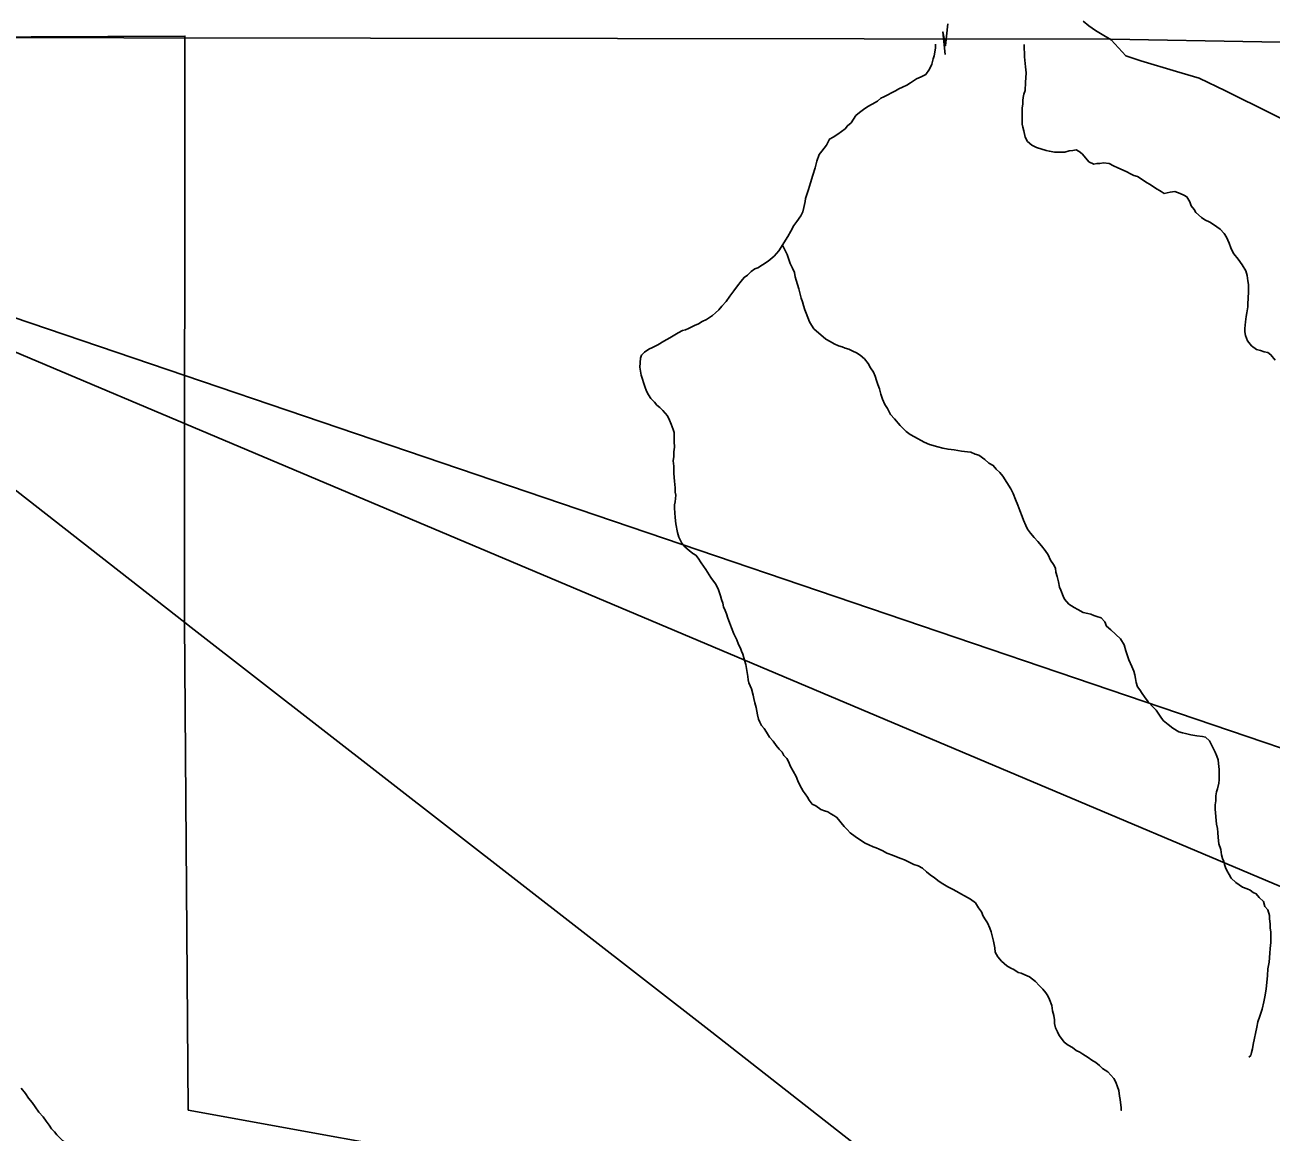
# Model space of a CAD drawing. Extents: x 0 to 34, y 0 to 22.
# Drawn here: x 25.622 to 26.411, y 14.67 to 15.37 of the extents above; entities that cross this region are included whole.
import ezdxf

# ---------------------------------------------------------------- set-up
doc = ezdxf.new("R2010")
doc.units = 0
for name, color, linetype in [('GM_X_Corporation', 7, 'Continuous'), ('GM_X_Minor_River', 7, 'Continuous'), ('GM_X_State_Route', 7, 'Continuous'), ('GM_X_Township_Road', 7, 'Continuous'), ('SH_Cut_Line', 7, 'Continuous'), ('SH_Text', 7, 'Continuous')]:
    doc.layers.add(name, color=color, linetype=linetype)

msp = doc.modelspace()

# ---------------------------------------------------------------- linework, layer by layer
at = {"layer": 'GM_X_Corporation'}
msp.add_lwpolyline([(25.52861, 15.36208), (25.72357, 15.36294), (25.72324, 14.99249), (25.72561, 14.6835), (25.92059, 14.64801), (25.93388, 14.53019), (25.92219, 14.53054), (25.92313, 14.42488), (25.71039, 14.42598), (25.70241, 14.53671), (25.44963, 14.54102)], dxfattribs=at)
at = {"layer": 'GM_X_Minor_River'}
for points in [[(26.20616, 15.3707), (26.20474, 15.35701), (26.20312, 15.36567), (26.2044, 15.3513)], [(26.19838, 15.35795), (26.19836, 15.35544), (26.19762, 15.3505), (26.19687, 15.3486), (26.19612, 15.34518), (26.19461, 15.34213), (26.19234, 15.3387), (26.18931, 15.33717), (26.18627, 15.33603), (26.18248, 15.33336), (26.18021, 15.33183), (26.17755, 15.33068), (26.17528, 15.32954), (26.173, 15.32839), (26.1658, 15.32457), (26.1639, 15.3238), (26.16163, 15.3219), (26.15821, 15.31999), (26.15556, 15.31846), (26.15291, 15.31655), (26.15025, 15.31464), (26.14798, 15.31274), (26.14647, 15.31045), (26.14496, 15.30817), (26.14268, 15.30626), (26.14117, 15.30436), (26.13662, 15.30092), (26.13359, 15.29901), (26.13132, 15.29787), (26.12943, 15.29406), (26.1264, 15.29025), (26.12489, 15.28797), (26.12339, 15.28378), (26.12226, 15.2796), (26.12075, 15.27503), (26.11925, 15.27009), (26.11812, 15.2659), (26.11699, 15.26286), (26.11624, 15.26019), (26.11587, 15.25829), (26.11549, 15.25639), (26.11512, 15.25449), (26.11437, 15.25183), (26.11324, 15.24916), (26.11059, 15.24574), (26.1087, 15.24307), (26.10681, 15.23964), (26.10492, 15.23622), (26.09925, 15.22708), (26.09622, 15.22365), (26.09243, 15.2206), (26.08902, 15.21831), (26.08599, 15.2164), (26.08409, 15.21564), (26.08182, 15.21411), (26.07955, 15.21182), (26.07727, 15.21029), (26.07538, 15.20801), (26.07311, 15.20496), (26.07084, 15.20191), (26.0682, 15.19849), (26.06593, 15.19506), (26.06328, 15.19201), (26.06139, 15.18973), (26.05911, 15.18782), (26.05722, 15.18629), (26.05343, 15.18362), (26.05077, 15.18247), (26.0485, 15.18095), (26.04585, 15.1798), (26.04205, 15.17789), (26.04016, 15.17712), (26.03826, 15.17674), (26.0356, 15.17521), (26.0303, 15.17216), (26.0265, 15.16987), (26.02271, 15.16758), (26.0193, 15.16604), (26.01703, 15.1649), (26.01437, 15.16299), (26.01248, 15.16109), (26.01173, 15.15918), (26.01136, 15.15348), (26.01214, 15.14854), (26.01444, 15.14132), (26.01559, 15.13829), (26.01673, 15.13601), (26.01826, 15.13373), (26.02055, 15.13146), (26.02207, 15.12956), (26.02398, 15.12804), (26.02588, 15.12615), (26.02893, 15.12274), (26.03008, 15.12008), (26.03123, 15.11742), (26.03238, 15.114), (26.03314, 15.1121), (26.03315, 15.10944), (26.03316, 15.1064), (26.03317, 15.10298), (26.0328, 15.09994)], [(26.25457, 15.35759), (26.25457, 15.35749), (26.25459, 15.34989), (26.25537, 15.34343), (26.25576, 15.33963), (26.2554, 15.33355), (26.25504, 15.3286), (26.25429, 15.32632), (26.25391, 15.32404), (26.25354, 15.32214), (26.25355, 15.31986), (26.25317, 15.31758), (26.25318, 15.31454), (26.25319, 15.31225), (26.2532, 15.30997), (26.25321, 15.30731), (26.25359, 15.30541), (26.25436, 15.30313), (26.25513, 15.29895), (26.25666, 15.2963), (26.25932, 15.29402), (26.26237, 15.29251), (26.26845, 15.29063), (26.27035, 15.29025), (26.27377, 15.2895), (26.27757, 15.28951), (26.28023, 15.28952), (26.28288, 15.29029), (26.28516, 15.29067), (26.28744, 15.29106), (26.28934, 15.28992), (26.29124, 15.2884), (26.29353, 15.28575), (26.29544, 15.28347), (26.29848, 15.28196), (26.30038, 15.28235), (26.30228, 15.28235), (26.30456, 15.28274), (26.30835, 15.28237), (26.31102, 15.28085), (26.31368, 15.27972), (26.3171, 15.27821), (26.31939, 15.27708), (26.32167, 15.27594), (26.32395, 15.27481), (26.32623, 15.27405), (26.32966, 15.27178), (26.33194, 15.27027), (26.33422, 15.26913), (26.33765, 15.26686), (26.34107, 15.26459), (26.34298, 15.26345), (26.34677, 15.26422), (26.34981, 15.26461), (26.35323, 15.26348), (26.35551, 15.26235), (26.35742, 15.26121), (26.35932, 15.25818), (26.36009, 15.25552), (26.362, 15.25324), (26.36314, 15.25134), (26.36657, 15.24831), (26.36885, 15.24679), (26.3719, 15.24528), (26.37418, 15.24377), (26.37646, 15.24225), (26.37837, 15.24074), (26.38103, 15.23808), (26.38256, 15.23581), (26.38409, 15.23201), (26.38524, 15.22897), (26.38601, 15.22707), (26.38715, 15.22518), (26.38982, 15.22176), (26.39249, 15.21835), (26.39478, 15.21455), (26.39555, 15.21151), (26.39594, 15.20809), (26.39633, 15.20581), (26.39633, 15.20353), (26.39634, 15.20087), (26.39598, 15.19365), (26.39599, 15.19175), (26.39524, 15.18794), (26.39487, 15.18566), (26.3945, 15.18224), (26.39413, 15.17806), (26.39414, 15.17578), (26.39453, 15.1735), (26.39568, 15.17008), (26.39835, 15.16704), (26.40139, 15.16477), (26.40405, 15.16402), (26.40633, 15.16326), (26.40861, 15.16289), (26.41052, 15.16137), (26.41319, 15.15796)], [(26.10157, 15.23081), (26.10457, 15.22481), (26.10649, 15.21911), (26.10802, 15.21608), (26.10917, 15.21342), (26.10956, 15.21076), (26.11032, 15.20848), (26.11109, 15.20582), (26.11186, 15.20316), (26.11263, 15.2005), (26.1134, 15.19708), (26.11417, 15.19481), (26.11493, 15.19253), (26.1157, 15.18987), (26.11646, 15.18759), (26.11761, 15.18493), (26.11876, 15.18227), (26.11991, 15.18), (26.12143, 15.17772), (26.12905, 15.17128), (26.13171, 15.16976), (26.13438, 15.16825), (26.13704, 15.16711), (26.13932, 15.16636), (26.14122, 15.16561), (26.1435, 15.16485), (26.14617, 15.16372), (26.14845, 15.16258), (26.15073, 15.16107), (26.1534, 15.1588), (26.15568, 15.15576), (26.15721, 15.1531), (26.15912, 15.15045), (26.16027, 15.14779), (26.16103, 15.14513), (26.1618, 15.14247), (26.16295, 15.13981), (26.16372, 15.1364), (26.16487, 15.13336), (26.1664, 15.12994), (26.16793, 15.12728), (26.16984, 15.12349), (26.1725, 15.12083), (26.17594, 15.11666), (26.17974, 15.11287), (26.18241, 15.11098), (26.18507, 15.10946), (26.19116, 15.10606), (26.19458, 15.10454), (26.19991, 15.10304), (26.20295, 15.10229), (26.20637, 15.10154), (26.21017, 15.10116), (26.21473, 15.10042), (26.21853, 15.10005), (26.22081, 15.09967), (26.22347, 15.09854), (26.22575, 15.09778), (26.22956, 15.09513), (26.23222, 15.09286), (26.23488, 15.09135), (26.23679, 15.08907), (26.23908, 15.08679), (26.24098, 15.08452), (26.24594, 15.07655), (26.24747, 15.07351), (26.249, 15.06972), (26.25053, 15.0663), (26.25168, 15.06288), (26.25321, 15.05908), (26.25398, 15.0568), (26.25551, 15.05339), (26.25666, 15.05111), (26.25857, 15.04845), (26.26085, 15.0458), (26.26314, 15.04314), (26.26542, 15.04049), (26.26771, 15.03745), (26.26962, 15.0348), (26.27115, 15.03138), (26.27306, 15.02872), (26.27421, 15.02645), (26.27459, 15.02379), (26.27536, 15.02113), (26.27613, 15.01771), (26.2769, 15.01429), (26.27767, 15.01239), (26.2792, 15.00859), (26.27996, 15.00669), (26.28263, 15.00366), (26.28606, 15.00139), (26.28834, 15.00025), (26.29176, 14.99836), (26.2948, 14.99761), (26.29671, 14.99723), (26.2986, 14.99648), (26.30051, 14.99572), (26.30317, 14.99497), (26.30546, 14.99232), (26.3066, 14.98966), (26.30927, 14.98738)], [(26.0328, 15.09994), (26.03281, 15.0969), (26.03244, 15.09423), (26.03283, 15.09082), (26.03284, 15.08625), (26.03324, 15.08131), (26.03363, 15.07713), (26.03364, 15.07447), (26.03402, 15.07257), (26.03366, 15.06839), (26.03328, 15.06649), (26.03329, 15.06421), (26.03369, 15.0585), (26.03408, 15.05433), (26.03524, 15.04901), (26.036, 15.04597), (26.03791, 15.04217), (26.03982, 15.0399), (26.04249, 15.03762), (26.04477, 15.03572), (26.04667, 15.03459), (26.0482, 15.03269), (26.05011, 15.02966), (26.05316, 15.02548), (26.05621, 15.02055), (26.05927, 15.01638), (26.06079, 15.01334), (26.06156, 15.01144), (26.06233, 15.00878), (26.06309, 15.0065), (26.06386, 15.00422), (26.06425, 15.00194), (26.06539, 14.99967), (26.06616, 14.99739), (26.06693, 14.99473), (26.06808, 14.99207), (26.06923, 14.98865), (26.07076, 14.98486), (26.07267, 14.98106), (26.07382, 14.97802), (26.07496, 14.97574), (26.07573, 14.97384), (26.07649, 14.97195), (26.07764, 14.96815), (26.07841, 14.96549), (26.07957, 14.95789), (26.07996, 14.95561), (26.08035, 14.95371), (26.08188, 14.94991), (26.08303, 14.94611), (26.08342, 14.94383), (26.08418, 14.94117), (26.08495, 14.93814), (26.08573, 14.93358), (26.08649, 14.93092), (26.08726, 14.92902), (26.08841, 14.92674), (26.08993, 14.92484), (26.09146, 14.92257), (26.09337, 14.91953), (26.09566, 14.91688), (26.09756, 14.91422), (26.09947, 14.91194), (26.10137, 14.91005), (26.10252, 14.90777), (26.10442, 14.90587), (26.10557, 14.9036), (26.10634, 14.90132), (26.10825, 14.8979), (26.11016, 14.89449), (26.1113, 14.89183), (26.11245, 14.88955), (26.1136, 14.88727), (26.11474, 14.88537), (26.11589, 14.88348), (26.11741, 14.88158), (26.11856, 14.87968), (26.12046, 14.87703), (26.12275, 14.87589), (26.12579, 14.87362), (26.12807, 14.87286), (26.13036, 14.87211), (26.13226, 14.87098), (26.13416, 14.86984), (26.13606, 14.8687), (26.14064, 14.86301), (26.14254, 14.86112), (26.14445, 14.85884), (26.14749, 14.85657), (26.15092, 14.8543), (26.15396, 14.8524), (26.15625, 14.85127), (26.15891, 14.85014), (26.16081, 14.84938), (26.16271, 14.84863), (26.16499, 14.84749), (26.16766, 14.84598), (26.17108, 14.84485), (26.17374, 14.84372), (26.1764, 14.84258), (26.17868, 14.84183)], [(26.30927, 14.98738), (26.31536, 14.9817), (26.31765, 14.9779), (26.3188, 14.9741), (26.32072, 14.96841), (26.32263, 14.96423), (26.32378, 14.96119), (26.32455, 14.95891), (26.32493, 14.95663), (26.32532, 14.95397), (26.32609, 14.95132), (26.32762, 14.94942), (26.32914, 14.94714), (26.33067, 14.94486), (26.33296, 14.94183), (26.33601, 14.93842), (26.33791, 14.93652), (26.34058, 14.93273), (26.34249, 14.93007), (26.34553, 14.92742), (26.34858, 14.92515), (26.35239, 14.92287), (26.35467, 14.92212), (26.35657, 14.92175), (26.35999, 14.92099), (26.36379, 14.92024), (26.36721, 14.91987), (26.36911, 14.9195), (26.37177, 14.91722), (26.37292, 14.91457), (26.37521, 14.91001), (26.37636, 14.90735), (26.37713, 14.90507), (26.37751, 14.90279), (26.37791, 14.89899), (26.37792, 14.89519), (26.37793, 14.89253), (26.37755, 14.89025), (26.37681, 14.88683), (26.37605, 14.88492), (26.37568, 14.88226), (26.37569, 14.87922), (26.37532, 14.87656), (26.37533, 14.8739), (26.37611, 14.8644), (26.37688, 14.86174), (26.37689, 14.85908), (26.37728, 14.85604), (26.37767, 14.85186), (26.37882, 14.84844), (26.37921, 14.84502), (26.37998, 14.84274), (26.38074, 14.84084), (26.38113, 14.83894), (26.3819, 14.83704), (26.38266, 14.83514), (26.38419, 14.83249), (26.38533, 14.83021), (26.38838, 14.82755), (26.39257, 14.82453), (26.39561, 14.82339), (26.39751, 14.82264), (26.39942, 14.82112), (26.40132, 14.82036), (26.40322, 14.81809), (26.40589, 14.81544), (26.40666, 14.8124), (26.40857, 14.81012), (26.40971, 14.8067), (26.40972, 14.80442), (26.41011, 14.80138), (26.41012, 14.79872), (26.41051, 14.79606), (26.41052, 14.79264), (26.41053, 14.7896), (26.41016, 14.7858), (26.40979, 14.78276), (26.40943, 14.77705), (26.40868, 14.77287), (26.40831, 14.76869), (26.40795, 14.76412), (26.40758, 14.76032), (26.40683, 14.75614), (26.40609, 14.75195), (26.40496, 14.74739), (26.40346, 14.74282), (26.40233, 14.7394), (26.40158, 14.73597), (26.39933, 14.72495), (26.39896, 14.72228), (26.39821, 14.72), (26.39784, 14.7181), (26.3967, 14.71696)], [(26.17868, 14.84183), (26.18249, 14.83994), (26.18477, 14.8388), (26.18743, 14.83805), (26.1901, 14.83654), (26.19276, 14.83426), (26.19505, 14.83237), (26.19771, 14.83047), (26.20076, 14.8282), (26.20304, 14.82669), (26.20608, 14.82479), (26.20913, 14.82328), (26.21179, 14.82177), (26.21445, 14.82025), (26.21674, 14.81912), (26.21864, 14.81798), (26.22054, 14.81685), (26.22359, 14.81458), (26.22549, 14.81154), (26.2274, 14.80888), (26.22855, 14.80622), (26.23008, 14.80395), (26.23122, 14.80205), (26.23275, 14.79863), (26.23352, 14.79635), (26.23506, 14.79028), (26.23583, 14.7861), (26.23622, 14.78344), (26.23774, 14.7804), (26.24003, 14.77774), (26.24346, 14.77471), (26.24612, 14.7732), (26.24803, 14.77244), (26.25069, 14.77055), (26.25259, 14.77017), (26.25487, 14.76904), (26.25791, 14.76791), (26.26172, 14.76488), (26.26401, 14.76222), (26.26629, 14.75995), (26.2682, 14.75767), (26.26935, 14.75577), (26.27049, 14.7535), (26.27202, 14.7497), (26.27241, 14.74628), (26.27318, 14.74324), (26.27357, 14.74058), (26.27358, 14.7383), (26.27435, 14.73564), (26.27549, 14.73298), (26.27664, 14.7307), (26.27816, 14.72881), (26.27969, 14.72653), (26.28236, 14.72464), (26.28502, 14.72312), (26.2873, 14.72123), (26.28959, 14.72009), (26.29149, 14.71896), (26.29491, 14.71669), (26.2972, 14.71517), (26.29986, 14.71366), (26.30214, 14.71176), (26.30405, 14.70987), (26.30747, 14.7076), (26.30938, 14.7057), (26.31129, 14.70342), (26.31243, 14.70115), (26.31358, 14.69811), (26.31435, 14.69583), (26.31474, 14.69241), (26.31513, 14.69013), (26.31551, 14.68823), (26.3159, 14.68519), (26.31591, 14.68329), (26.31591, 14.68329)], [(25.62005, 14.69742), (25.62272, 14.69401), (25.62463, 14.69097), (25.62692, 14.68832), (25.62882, 14.68566), (25.63111, 14.68225), (25.63378, 14.67921), (25.63569, 14.67656), (25.6376, 14.6739), (25.63912, 14.67162), (25.64103, 14.66973), (25.64255, 14.66783), (25.64446, 14.66594), (25.64636, 14.66404), (25.64826, 14.66252), (25.65131, 14.65949), (25.65512, 14.6557), (25.65817, 14.65381), (25.66045, 14.65267)]]:
    msp.add_lwpolyline(points, dxfattribs=at)
at = {"layer": 'GM_X_State_Route'}
for points in [[(25.72742, 14.98886), (25.72346, 14.99193), (25.55907, 15.12035), (25.43354, 15.21582), (25.39788, 15.23654), (25.35641, 15.26553), (25.2907, 15.30895), (25.21283, 15.36244)], [(26.6628, 14.2759), (26.59211, 14.31928), (26.57555, 14.33156), (26.30506, 14.53845), (26.05695, 14.73274), (25.72742, 14.98886)]]:
    msp.add_lwpolyline(points, dxfattribs=at)
at = {"layer": 'GM_X_Township_Road'}
for points in [[(26.29181, 15.37234), (26.29548, 15.36938), (26.29956, 15.36655), (26.30269, 15.36453), (26.30943, 15.36058)], [(26.30943, 15.36058), (26.31886, 15.35055), (26.32825, 15.34727), (26.35081, 15.34061), (26.36509, 15.33645), (26.38193, 15.32841), (26.49912, 15.2702), (26.59815, 15.2135), (26.69963, 15.15557), (26.72182, 15.13995), (26.80112, 15.08325), (26.95274, 14.97313), (27.0231, 14.92218), (27.11298, 14.85521), (27.1754, 14.81014)]]:
    msp.add_lwpolyline(points, dxfattribs=at)
at = {"layer": 'SH_Cut_Line'}
for points in [[(26.50027, 15.3577), (26.30921, 15.36113), (25.52861, 15.36208), (25.4532, 15.36233), (25.42676, 15.36233), (25.21261, 15.363), (24.72905, 15.3682), (24.21343, 15.36582)], [(24.21343, 15.36582), (24.72905, 15.3682), (25.21261, 15.363), (25.42676, 15.36233), (25.4532, 15.36233), (25.52861, 15.36208), (26.30921, 15.36113), (26.50027, 15.3577)]]:
    msp.add_lwpolyline(points, dxfattribs=at)
at = {"layer": 'SH_Text'}
msp.add_lwpolyline([(26.98081, 14.72098), (25.35469, 15.2735), (26.6628, 14.72098)], close=True, dxfattribs=at)

doc.saveas('drawing.dxf')
